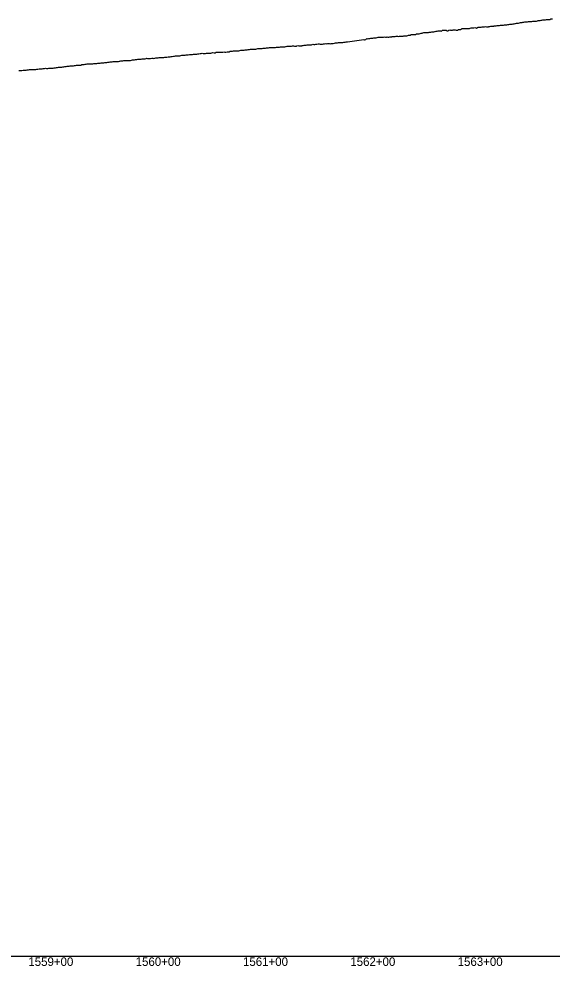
# Model space of a CAD drawing. Extents: x -3793 to 50787, y -1075 to 6138.
# Drawn here: x 43250 to 43746, y 991 to 1873 of the extents above; entities that cross this region are included whole.
import ezdxf

# ---------------------------------------------------------------- set-up
doc = ezdxf.new("R2010")
doc.units = 0
for name, color, linetype in [('RD_DDB_Profile_EX', 7, 'Continuous'), ('RD_DDB_StaTX', 7, 'Continuous'), ('RD_GPK_Profile_Cell', 7, 'Continuous')]:
    doc.layers.add(name, color=color, linetype=linetype)

msp = doc.modelspace()

# ---------------------------------------------------------------- linework, layer by layer
at = {"layer": 'RD_DDB_Profile_EX'}
for points in [[(43650.225949, 1862.843625), (43651.060818, 1862.96945), (43651.904619, 1862.63199), (43652.669343, 1862.63515), (43653.521176, 1862.634365), (43654.373493, 1863.05918), (43655.226296, 1863.01594), (43656.079584, 1862.97268), (43656.924641, 1862.759295), (43657.642821, 1862.833425), (43658.503591, 1862.875535), (43659.364826, 1863.261705), (43660.226526, 1863.34697), (43661.090049, 1863.341515), (43661.945344, 1864.073905), (43662.614442, 1864.18207), (43663.48469, 1864.398655), (43664.355385, 1864.3545), (43665.226528, 1864.39729), (43666.09812, 1864.35311), (43666.961276, 1864.309185), (43667.592746, 1864.28965), (43668.470255, 1864.3328), (43669.348194, 1864.41981), (43670.226564, 1864.50686), (43671.105365, 1864.900955), (43671.975648, 1864.9445), (43672.572912, 1864.98377), (43673.457036, 1865.027335), (43674.341574, 1865.115085), (43675.226526, 1864.849475), (43676.111894, 1864.67211), (43676.997676, 1865.378585), (43677.563366, 1865.444125), (43678.444877, 1865.488205), (43679.335451, 1865.576525), (43680.226424, 1865.620415), (43681.117798, 1865.708805), (43682.009572, 1865.79724), (43682.546643, 1865.81116), (43683.433647, 1865.98974), (43684.329764, 1866.123435), (43685.226266, 1865.98868), (43686.123154, 1865.94339), (43687.020428, 1865.98762), (43687.531172, 1866.016205), (43688.423238, 1866.19579), (43689.324462, 1866.375225), (43690.226058, 1866.554735), (43691.128027, 1866.599275), (43692.030369, 1866.59881), (43692.516811, 1866.6705), (43693.413556, 1866.85102), (43694.319501, 1866.895685), (43695.225806, 1866.985605), (43696.132472, 1867.030315), (43697.039498, 1867.1203), (43697.503438, 1867.137605), (43698.404522, 1867.27359), (43699.314844, 1867.27307), (43700.225515, 1867.36346), (43701.136535, 1867.45389), (43702.047904, 1867.589825), (43702.49095, 1867.624815), (43703.405071, 1867.66993), (43704.310459, 1867.71526), (43705.225188, 1868.080025), (43706.140256, 1868.07958), (43707.057625, 1868.304945), (43707.475965, 1868.35963), (43708.394925, 1868.26734), (43709.305092, 1868.26701), (43710.224644, 1868.67958), (43711.144524, 1868.587305), (43712.064733, 1868.81641), (43712.465073, 1868.88015), (43713.387554, 1869.20202), (43714.301197, 1869.33991), (43715.224253, 1869.3855), (43716.147628, 1869.7076), (43717.071322, 1869.79936), (43717.454823, 1869.838245), (43718.380602, 1869.88398), (43719.298675, 1870.11763), (43720.224032, 1870.30195), (43721.148916, 1870.48872), (43722.072156, 1870.444625), (43722.454281, 1870.495045), (43723.371169, 1870.494745), (43724.298579, 1870.7745), (43725.224394, 1870.776845), (43725.97883, 1870.82312), (43726.831699, 1870.779995), (43727.68227, 1870.953085), (43728.538122, 1871.04044), (43729.389135, 1871.12502), (43730.241041, 1871.211975), (43731.081584, 1871.214065), (43731.930749, 1871.256065), (43732.77586, 1871.51173), (43733.528017, 1871.626115)], [(43733.528017, 1871.626115), (43734.385938, 1871.79929), (43735.232701, 1871.886885), (43736.086449, 1872.09954), (43736.937945, 1872.1864), (43737.786824, 1872.31547), (43738.522416, 1872.39212), (43739.372846, 1872.34899), (43740.232503, 1872.393995), (43741.089666, 1872.567155), (43741.946926, 1872.65235), (43742.79179, 1872.5688), (43743.505879, 1872.68246), (43744.370479, 1872.55626), (43745.232342, 1873.15805), (43746.093609, 1873.203205), (43746.943769, 1873.162575)], [(43551.403856, 1851.30654), (43552.353765, 1851.495365), (43553.562504, 1851.67053), (43554.512125, 1851.764515), (43555.807492, 1851.8579), (43570.967584, 1853.90571), (43571.54725, 1853.68377), (43572.033408, 1853.67636), (43572.94246, 1854.204685), (43573.900848, 1854.9221), (43574.876024, 1854.810845), (43575.706858, 1854.980915), (43576.61697, 1855.025605), (43577.523431, 1855.211695), (43578.435884, 1855.260905), (43579.345615, 1855.445785), (43580.252636, 1855.494495), (43581.149581, 1855.4941), (43582.052725, 1855.63297), (43582.5245, 1855.70381), (43583.436578, 1855.980025), (43584.337104, 1856.07466), (43585.243981, 1856.07835), (43586.149974, 1856.077655), (43587.053274, 1856.126485), (43587.525497, 1856.163745), (43588.428329, 1856.34944), (43589.33757, 1856.30804), (43590.244395, 1856.447555), (43591.139672, 1856.316135), (43592.044578, 1856.315405), (43592.517589, 1856.416495), (43593.428961, 1856.37634), (43594.338032, 1856.33629), (43595.235746, 1856.477515), (43596.140167, 1856.48258), (43597.045111, 1856.66223), (43597.518467, 1856.727525), (43598.420648, 1856.77886), (43599.329495, 1856.920165), (43600.236161, 1856.97074), (43601.140654, 1857.156615), (43602.036421, 1857.20118), (43602.510438, 1857.26589), (43603.421235, 1856.999865), (43604.329946, 1857.051185), (43605.227517, 1857.012435), (43606.13201, 1857.06362), (43607.03694, 1857.1528), (43607.511227, 1857.205085), (43608.421807, 1857.52862), (43609.321397, 1857.580405), (43610.227933, 1857.40567), (43611.132488, 1857.41189), (43612.028256, 1857.90782), (43612.503108, 1857.970345), (43613.413428, 1858.203115), (43614.32184, 1858.16395), (43615.228349, 1858.71238), (43616.123845, 1858.628035), (43617.028764, 1858.67213), (43617.503831, 1858.69774), (43618.413971, 1858.70358), (43619.322281, 1858.70941), (43620.219709, 1859.257935), (43621.124316, 1859.2632), (43622.029264, 1859.39767), (43622.50453, 1859.471775), (43623.405559, 1859.79498), (43624.313719, 1859.89096), (43625.220125, 1859.986755), (43626.124783, 1860.17266), (43627.020584, 1860.442985), (43627.496313, 1860.429165), (43628.40608, 1860.61503), (43629.314154, 1860.61962), (43630.211458, 1860.619095), (43631.118079, 1860.708725), (43632.025016, 1860.934145), (43632.491085, 1860.96871), (43633.400687, 1860.96784), (43634.310596, 1861.148675), (43635.220812, 1861.2387), (43636.122174, 1861.283635), (43637.032945, 1861.464605), (43637.480454, 1861.46302), (43638.393682, 1861.73582), (43639.30721, 1861.826295), (43640.221036, 1862.00802), (43641.125965, 1862.05321), (43642.040331, 1862.0069), (43642.470418, 1862.0452), (43643.387053, 1861.861365), (43644.30398, 1862.684515), (43645.221198, 1862.729635), (43646.0245, 1862.80487), (43646.857441, 1862.762405), (43647.698808, 1862.76167), (43648.540682, 1862.1722), (43649.383062, 1862.17129), (43650.225949, 1862.843625)], [(43366.423733, 1836.17424), (43367.355134, 1836.12686), (43368.296448, 1836.50184), (43368.600773, 1836.52986), (43369.541108, 1836.435195), (43370.480515, 1836.429605), (43371.423437, 1836.475905), (43372.35732, 1836.475445), (43373.592923, 1836.70167), (43374.535771, 1836.51244), (43375.479125, 1836.46442), (43376.422983, 1836.651945), (43377.367348, 1836.839575), (43378.589639, 1836.90705), (43379.530369, 1836.994785), (43380.476276, 1837.135585), (43381.422692, 1837.181975), (43382.369619, 1837.275645), (43383.581633, 1837.38682), (43384.527989, 1837.385945), (43385.474859, 1837.57419), (43386.422241, 1837.62066), (43387.370138, 1837.619855), (43388.573262, 1837.801175), (43389.522312, 1837.942385), (43390.47188, 1838.036255), (43391.421964, 1838.130175), (43392.372567, 1838.31903), (43393.57905, 1838.468835), (43394.519877, 1838.56321), (43395.470436, 1838.75223), (43396.421682, 1838.74651), (43397.374935, 1838.93601), (43398.57034, 1838.817365), (43399.513795, 1838.864395), (43400.467013, 1839.29186), (43401.420757, 1839.386305), (43402.375026, 1839.385555), (43403.566603, 1839.4017), (43404.511153, 1839.591735), (43405.465478, 1839.638595), (43406.420148, 1839.833055), (43407.37386, 1839.879925), (43408.566942, 1839.945525), (43409.514327, 1839.95009), (43410.466685, 1839.949295), (43411.419567, 1840.138755), (43412.371134, 1840.237715), (43413.56281, 1840.5018), (43414.514347, 1840.35843), (43415.467873, 1840.31541), (43416.418805, 1840.599375), (43417.370257, 1840.836015), (43418.568367, 1840.870605), (43419.517972, 1840.869755), (43420.468095, 1841.200985), (43421.418572, 1841.157675), (43422.368093, 1841.06213), (43423.568917, 1841.09529), (43424.521247, 1841.3844), (43425.469359, 1841.38351), (43426.417987, 1841.38262), (43427.355754, 1841.43497), (43428.573917, 1841.44705), (43429.521235, 1841.54074), (43430.470526, 1841.92354), (43431.417249, 1841.63919), (43432.354903, 1841.685915), (43433.578861, 1842.245565), (43434.524289, 1842.339115), (43435.470226, 1842.291015), (43436.407054, 1842.15455), (43437.352298, 1842.295155), (43438.579099, 1842.25774), (43439.527306, 1842.16848), (43440.471369, 1842.54462), (43441.406482, 1842.40266), (43442.349713, 1842.360355), (43443.583965, 1842.54074), (43444.52726, 1842.586805), (43445.472495, 1842.686385), (43446.405767, 1843.062195), (43447.348881, 1843.15542), (43448.588776, 1843.20949), (43449.530227, 1843.44371), (43450.462844, 1843.53727), (43451.405054, 1843.4945), (43452.346325, 1843.446725), (43453.288096, 1843.445915), (43453.589552, 1843.47616), (43454.533551, 1843.52806), (43455.464151, 1843.7152), (43456.404466, 1843.995955), (43457.343561, 1844.04707), (43458.283296, 1844.140055), (43458.595519, 1844.147035), (43459.534268, 1844.24002), (43460.465647, 1844.337995), (43461.403717, 1844.477735), (43462.342285, 1844.570715), (43463.278057, 1844.761385)], [(43463.278057, 1844.761385), (43463.601507, 1844.79764), (43464.528817, 1844.843945), (43465.465713, 1844.936755), (43466.402966, 1844.89389), (43467.339282, 1844.89316), (43468.276097, 1844.9859), (43468.602608, 1845.00918), (43469.532373, 1845.15372), (43470.467121, 1845.19963), (43471.402368, 1845.292255), (43472.336395, 1845.52919), (43473.271062, 1845.575165), (43473.607975, 1845.596145), (43474.532473, 1845.595705), (43475.46653, 1845.68826), (43476.401087, 1845.73421), (43477.336145, 1845.82685), (43478.271704, 1845.919535), (43478.604509, 1845.95655), (43479.530005, 1846.00275), (43480.465072, 1846.18874), (43481.400641, 1846.28143), (43482.336713, 1846.42088), (43483.273289, 1846.466955), (43483.601346, 1846.474175), (43484.527737, 1846.520485), (43485.463708, 1846.51983), (43486.400185, 1846.472425), (43487.337167, 1846.612035), (43488.274656, 1846.70495), (43488.598157, 1846.724995), (43489.534635, 1846.77108), (43490.462336, 1846.86423), (43491.399729, 1846.95717), (43492.337632, 1847.00335), (43493.276044, 1847.19001), (43493.594622, 1847.21902), (43494.532131, 1847.26517), (43495.460856, 1847.311595), (43496.399285, 1847.35779), (43497.338226, 1847.35715), (43498.277679, 1847.54399), (43498.59138, 1847.56341), (43499.529819, 1847.797095), (43500.468772, 1847.74961), (43501.398832, 1847.749235), (43502.338711, 1847.936235), (43503.279104, 1847.982585), (43503.588111, 1847.99549), (43504.527488, 1848.135635), (43505.467383, 1848.135065), (43506.398379, 1847.85309), (43507.339206, 1847.852445), (43508.280551, 1847.99269), (43508.584504, 1848.014305), (43509.524938, 1848.43634), (43510.465892, 1848.20084), (43511.407184, 1848.2512), (43512.33802, 1848.297735), (43513.278785, 1848.297115), (43513.585018, 1848.321415), (43514.525086, 1848.320695), (43515.465672, 1848.695685), (43516.406777, 1848.742045), (43517.338874, 1848.694685), (43518.280914, 1848.929055), (43518.581095, 1848.95614), (43519.522329, 1849.19052), (43520.464084, 1849.001815), (43521.406358, 1849.04819), (43522.339615, 1849.188925), (43523.57716, 1849.61777), (43524.519565, 1849.476045), (43525.462492, 1849.475485), (43526.40594, 1849.616205), (43527.349911, 1849.75701), (43528.573214, 1850.038505), (43529.516794, 1850.085005), (43530.460896, 1849.75441), (43531.405523, 1849.659395), (43532.350673, 1849.70583), (43533.569256, 1849.896985), (43534.514014, 1850.037865), (43535.459297, 1850.22602), (43536.405105, 1850.083795), (43537.351439, 1850.177615), (43538.574455, 1850.174035), (43539.511227, 1850.12628), (43540.457694, 1850.1727), (43541.404689, 1850.313685), (43542.35221, 1850.454755), (43543.570483, 1850.528405), (43544.508432, 1850.811705), (43545.456088, 1850.81091), (43546.404272, 1851.09411), (43547.352985, 1851.14074), (43548.5665, 1851.166545), (43549.514925, 1851.11834), (43550.454477, 1851.21258), (43551.403856, 1851.30654)], [(43279.538462, 1827.31536), (43280.492846, 1827.414895), (43281.435171, 1827.41439), (43282.385716, 1827.56111), (43283.591161, 1827.77538), (43284.544662, 1827.92213), (43285.48466, 1828.063825), (43286.434342, 1828.16266), (43287.383072, 1828.161905), (43288.600825, 1828.33203), (43289.547806, 1828.42579), (43290.487332, 1828.4776), (43291.43364, 1828.713), (43292.378757, 1828.81121), (43293.605861, 1829.02157), (43294.54464, 1829.072965), (43295.489972, 1829.21803), (43296.432816, 1829.311465), (43297.374478, 1829.456035), (43298.606507, 1829.55064), (43299.550893, 1829.601925), (43300.491257, 1829.648075), (43301.431986, 1829.886725), (43302.371783, 1829.885995), (43303.299289, 1830.07748), (43303.615342, 1830.105775), (43304.553337, 1830.151835), (43305.493212, 1830.24952), (43306.430645, 1830.24877), (43307.35743, 1830.20632), (43308.294204, 1830.626195), (43308.620229, 1830.687905), (43309.55927, 1830.6459), (43310.494359, 1830.691705), (43311.429793, 1830.92949), (43312.354878, 1831.02226), (43313.286638, 1831.305875), (43313.63014, 1831.340685), (43314.562679, 1831.293275), (43315.497078, 1831.251285), (43316.41973, 1831.297275), (43317.350462, 1831.394695), (43318.281792, 1831.486805), (43318.63562, 1831.51917), (43319.568977, 1831.57039), (43320.489199, 1831.66265), (43321.418897, 1831.620935), (43322.347683, 1831.62006), (43323.273816, 1831.94875), (43323.645135, 1831.989715), (43324.572149, 1831.94249), (43325.491826, 1832.0403), (43326.418194, 1832.224355), (43327.345036, 1832.269745), (43328.272353, 1832.40769), (43328.646223, 1832.434415), (43329.572674, 1832.57232), (43330.490413, 1832.571795), (43331.417722, 1832.6635), (43332.345507, 1832.84786), (43333.273769, 1832.93969), (43333.642574, 1832.969305), (43334.57009, 1833.107405), (43335.487493, 1833.24083), (43336.417381, 1833.240025), (43337.347749, 1833.471375), (43338.278596, 1833.563515), (43338.634844, 1833.599615), (43339.564825, 1833.64522), (43340.486064, 1833.644715), (43341.41691, 1833.59742), (43342.348239, 1833.59658), (43343.280049, 1833.781695), (43343.631494, 1833.820875), (43344.559513, 1834.04692), (43345.492468, 1834.09263), (43346.416563, 1834.18529), (43347.350391, 1834.37086), (43348.284704, 1834.41669), (43348.623329, 1834.426945), (43349.556886, 1834.47276), (43350.490929, 1834.42532), (43351.416103, 1834.47147), (43352.351021, 1834.470665), (43353.289635, 1834.60502), (43353.615429, 1834.62502), (43354.551509, 1834.71768), (43355.488079, 1835.18449), (43356.415758, 1835.137295), (43357.35321, 1835.136585), (43358.291153, 1835.27626), (43358.612298, 1835.31553), (43359.549263, 1835.45509), (43360.486721, 1835.78196), (43361.424812, 1835.683015), (43362.355315, 1835.776385), (43363.295719, 1835.822595), (43363.603974, 1835.848025), (43364.543396, 1835.941065), (43365.483316, 1836.034155), (43366.423733, 1836.17424)], [(43249.518155, 1825.137455), (43250.480396, 1825.044865), (43251.44954, 1825.09249), (43252.417421, 1825.24133), (43253.55433, 1825.492825), (43254.525027, 1825.496615), (43255.481912, 1825.44793), (43256.448642, 1825.499955), (43257.414401, 1825.643835), (43258.564784, 1825.662625), (43259.519122, 1826.0472), (43260.48481, 1825.954635), (43261.447901, 1826.002015), (43262.409733, 1826.14966), (43263.560766, 1826.15906), (43264.525533, 1826.162805), (43265.486096, 1826.210065), (43266.447026, 1826.357415), (43267.406996, 1826.54839), (43268.57096, 1826.632195), (43269.528943, 1826.63142), (43270.488901, 1826.77888), (43271.446293, 1826.825935), (43272.392773, 1827.020935), (43273.576197, 1827.18598), (43274.535252, 1827.285345), (43275.490157, 1827.141575), (43276.445423, 1827.098055), (43277.390093, 1827.19282), (43278.586026, 1827.31621), (43279.538462, 1827.31536)]]:
    msp.add_lwpolyline(points, dxfattribs=at)
at = {"layer": 'RD_GPK_Profile_Cell'}
msp.add_line((1000, 1000), (46600, 1000), dxfattribs=at)

# ---------------------------------------------------------------- texts
at = {"layer": 'RD_DDB_StaTX'}
for s, p in [('1559+00', (43258.415471, 991)), ('1560+00', (43358.415471, 991)), ('1561+00', (43458.415471, 991)), ('1562+00', (43558.415471, 991)), ('1563+00', (43658.415471, 991))]:
    msp.add_text(s, height=8, dxfattribs=at).set_placement(p)

doc.saveas('drawing.dxf')
